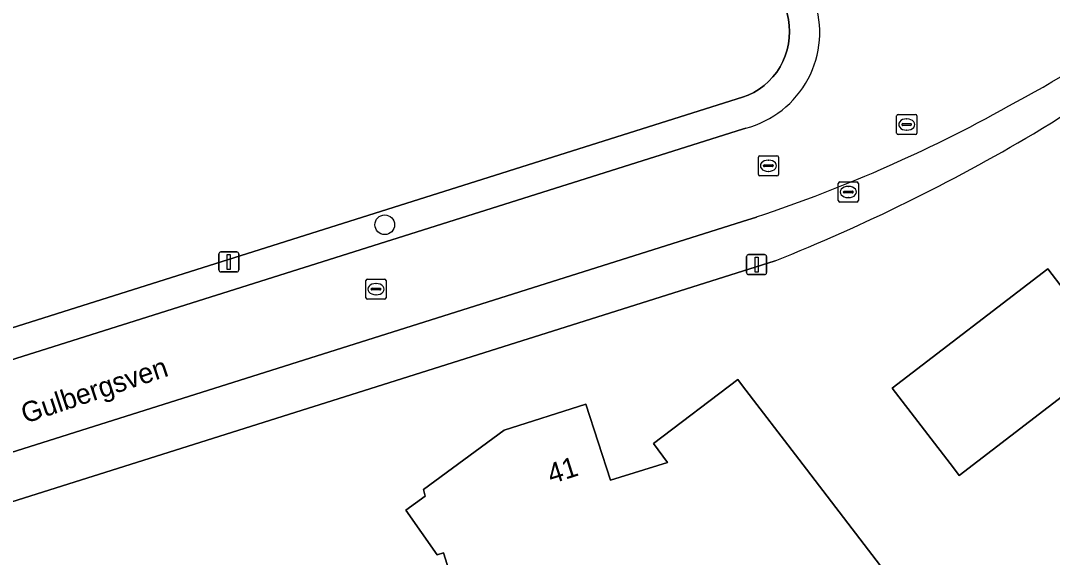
# Model space of a CAD drawing. Extents: x 163426 to 164192, y 380329 to 381641.
# Drawn here: x 163964.1 to 164015.4, y 381284.8 to 381311.5 of the extents above; entities that cross this region are included whole.
import ezdxf

# ---------------------------------------------------------------- set-up
doc = ezdxf.new("R2010")
doc.units = 0
for name, color, linetype in [('IMGEO_Boom', 7, 'Continuous'), ('IMGEO_Brandkraan', 7, 'Continuous'), ('IMGEO_Erf', 7, 'Continuous'), ('IMGEO_Kolk', 7, 'Continuous'), ('IMGEO_Lichtmast', 7, 'Continuous'), ('IMGEO_Openbare_ruimte_label', 7, 'Continuous'), ('IMGEO_Pand', 7, 'Continuous'), ('IMGEO_Pand_nummerreeks', 7, 'Continuous'), ('IMGEO_Rijbaan_lokaal_open', 7, 'Continuous'), ('IMGEO_Rioolput', 7, 'Continuous'), ('IMGEO_Voetpad_open', 7, 'Continuous')]:
    doc.layers.add(name, color=color, linetype=linetype)

msp = doc.modelspace()

# ---------------------------------------------------------------- linework, layer by layer
at = {"layer": 'IMGEO_Boom'}
msp.add_circle((163982.207, 381301.386), 0.489, dxfattribs=at)
at = {"layer": 'IMGEO_Brandkraan'}
for p, q in [((164004.762, 381302.589), (164004.762, 381303.441)), ((164004.837, 381303.515), (164005.689, 381303.515)), ((164005.25, 381303.295), (164005.275, 381303.295)), ((164005.763, 381303.441), (164005.763, 381302.589)), ((164005.021, 381303.009), (164005.021, 381303.021)), ((164005.459, 381302.972), (164005.061, 381302.972)), ((164005.064, 381303.058), (164005.462, 381303.058)), ((164005.273, 381302.735), (164005.248, 381302.735)), ((164005.505, 381303.021), (164005.505, 381303.009)), ((164005.689, 381302.515), (164004.837, 381302.515))]:
    msp.add_line(p, q, dxfattribs=at)
for points in [[(164004.762, 381302.589), (164004.762, 381303.441)], [(164004.837, 381303.515), (164005.689, 381303.515)], [(164005.763, 381303.441), (164005.763, 381302.589)], [(164005.689, 381302.515), (164004.837, 381302.515)]]:
    msp.add_lwpolyline(points, dxfattribs=at)
for centre, radius, start, end in [((164004.839, 381303.439), 0.0765, 91.552, 178.448), ((164004.839, 381303.439), 0.0765, 91.552, 178.448), ((164005.687, 381303.439), 0.0765, 1.552, 88.448), ((164005.687, 381303.439), 0.0765, 1.552, 88.448), ((164004.839, 381302.591), 0.0765, 181.552, 268.448), ((164004.839, 381302.591), 0.0765, 181.552, 268.448), ((164005.061, 381303.018), 0.0403, 85.8775, 175.7526), ((164005.058, 381303.008), 0.0366, 178.938, 274.7102), ((164005.462, 381303.015), 0.043, 264.8664, 352.4533), ((164005.466, 381303.02), 0.0386, 1.7309, 96.639), ((164005.687, 381302.591), 0.0765, 271.552, 358.448), ((164005.687, 381302.591), 0.0765, 271.552, 358.448)]:
    msp.add_arc(centre, radius, start, end, dxfattribs=at)
for centre, major_axis, ratio, start_param, end_param in [((164005.249, 381303.015), (-0.387, 0.002), 0.722429, 4.712389, 7.853982), ((164005.274, 381303.015), (-0.39, 0.002), 0.717154, 1.570796, 4.712389)]:
    msp.add_ellipse(centre, major_axis=major_axis, ratio=ratio, start_param=start_param, end_param=end_param, dxfattribs=at)
at = {"layer": 'IMGEO_Erf'}
for points in [[(163943.388, 381289.852), (163999.73, 381307.65), (164000, 381307.728), (164000.286, 381307.838), (164000.561, 381307.974), (164000.823, 381308.133), (164001.07, 381308.315), (164001.299, 381308.519), (164001.51, 381308.742), (164001.699, 381308.983), (164001.867, 381309.24), (164002.01, 381309.511), (164002.129, 381309.793), (164002.222, 381310.086), (164002.289, 381310.385), (164002.328, 381310.689), (164002.341, 381310.995), (164002.326, 381311.302), (164002.283, 381311.605), (164002.214, 381311.904), (164002.15, 381312.108), (164002.082, 381312.215), (164000, 381319.721), (163984.182, 381376.751)], [(164001.617, 381299.59), (164000, 381299.079), (163946.357, 381282.135), (163946.949, 381280.126), (163950.911, 381264.377), (163953.894, 381250), (163955.908, 381240.291), (163959.527, 381217.462), (163960.076, 381214.403), (163973.754, 381216.166)], [(163986.369, 381281.104), (163985.121, 381285.069), (163984.803, 381284.958), (163983.25, 381287.192), (163984.221, 381287.882), (163984.138, 381288.209), (163988.136, 381291.171), (163992.206, 381292.466), (163993.438, 381288.678), (163996.264, 381289.56), (163995.57, 381290.495), (163999.765, 381293.686), (164000, 381293.379), (164002.803, 381289.716), (164013.143, 381276.204)]]:
    msp.add_lwpolyline(points, dxfattribs=at)
msp.add_lwpolyline([(164021.169, 381302.129), (164027.873, 381293.405), (164030.413, 381290.106), (164026.047, 381286.756), (164023.291, 381290.344), (164021.861, 381292.207), (164019.365, 381290.291), (164016.852, 381293.563), (164010.783, 381288.902), (164010.488, 381289.287), (164007.442, 381293.252), (164015.194, 381299.194), (164016.002, 381298.139)], close=True, dxfattribs=at)
for centre, radius, start, end in [((163987.617, 381350.791), 52.298, 300.9029, 319.1332), ((163967.03, 381386.124), 93.19, 291.7865, 300.60701)]:
    msp.add_arc(centre, radius, start, end, dxfattribs=at)
at = {"layer": 'IMGEO_Kolk'}
for p, q in [((164000.788, 381303.895), (164000.788, 381304.747)), ((164000.863, 381304.821), (164001.715, 381304.821)), ((164001.789, 381304.747), (164001.789, 381303.895)), ((164001.047, 381304.315), (164001.047, 381304.327)), ((164001.485, 381304.278), (164001.087, 381304.278)), ((164001.09, 381304.364), (164001.488, 381304.364)), ((164001.276, 381304.601), (164001.301, 381304.601)), ((164001.531, 381304.327), (164001.531, 381304.315)), ((164001.715, 381303.821), (164000.863, 381303.821)), ((164001.299, 381304.041), (164001.274, 381304.041)), ((163981.268, 381297.758), (163981.268, 381298.61)), ((163981.343, 381298.684), (163982.195, 381298.684)), ((163982.269, 381298.61), (163982.269, 381297.758)), ((163981.527, 381298.178), (163981.527, 381298.19)), ((163981.965, 381298.141), (163981.567, 381298.141)), ((163981.57, 381298.227), (163981.968, 381298.227)), ((163981.756, 381298.464), (163981.781, 381298.464)), ((163982.011, 381298.19), (163982.011, 381298.178)), ((163982.195, 381297.684), (163981.343, 381297.684)), ((163981.779, 381297.904), (163981.754, 381297.904))]:
    msp.add_line(p, q, dxfattribs=at)
for points in [[(164000.788, 381303.895), (164000.788, 381304.747)], [(164000.863, 381304.821), (164001.715, 381304.821)], [(164001.789, 381304.747), (164001.789, 381303.895)], [(164001.715, 381303.821), (164000.863, 381303.821)], [(163981.268, 381297.758), (163981.268, 381298.61)], [(163981.343, 381298.684), (163982.195, 381298.684)], [(163982.269, 381298.61), (163982.269, 381297.758)], [(163982.195, 381297.684), (163981.343, 381297.684)]]:
    msp.add_lwpolyline(points, dxfattribs=at)
for centre, radius, start, end in [((164000.865, 381304.745), 0.0765, 91.552, 178.448), ((164000.865, 381304.745), 0.0765, 91.552, 178.448), ((164001.713, 381304.745), 0.0765, 1.552, 88.448), ((164001.713, 381304.745), 0.0765, 1.552, 88.448), ((164001.087, 381304.324), 0.0403, 85.8775, 175.7526), ((164001.084, 381304.314), 0.0366, 178.938, 274.7102), ((164001.488, 381304.321), 0.043, 264.8664, 352.4533), ((164001.492, 381304.326), 0.0386, 1.7309, 96.639), ((164000.865, 381303.897), 0.0765, 181.552, 268.448), ((164000.865, 381303.897), 0.0765, 181.552, 268.448), ((164001.713, 381303.897), 0.0765, 271.552, 358.448), ((164001.713, 381303.897), 0.0765, 271.552, 358.448), ((163981.345, 381298.608), 0.0765, 91.552, 178.448), ((163981.345, 381298.608), 0.0765, 91.552, 178.448), ((163982.193, 381298.608), 0.0765, 1.552, 88.448), ((163982.193, 381298.608), 0.0765, 1.552, 88.448), ((163981.567, 381298.187), 0.0403, 85.8775, 175.7526), ((163981.564, 381298.177), 0.0366, 178.938, 274.7102), ((163981.968, 381298.184), 0.043, 264.8664, 352.4533), ((163981.972, 381298.189), 0.0386, 1.7309, 96.639), ((163981.345, 381297.76), 0.0765, 181.552, 268.448), ((163981.345, 381297.76), 0.0765, 181.552, 268.448), ((163982.193, 381297.76), 0.0765, 271.552, 358.448), ((163982.193, 381297.76), 0.0765, 271.552, 358.448)]:
    msp.add_arc(centre, radius, start, end, dxfattribs=at)
for centre, major_axis, ratio, start_param, end_param in [((164001.275, 381304.321), (-0.387, 0.002), 0.722429, 4.712389, 7.853982), ((164001.3, 381304.321), (-0.39, 0.002), 0.717154, 1.570796, 4.712389), ((163981.755, 381298.184), (-0.387, 0.002), 0.722429, 4.712389, 7.853982), ((163981.78, 381298.184), (-0.39, 0.002), 0.717154, 1.570796, 4.712389)]:
    msp.add_ellipse(centre, major_axis=major_axis, ratio=ratio, start_param=start_param, end_param=end_param, dxfattribs=at)
at = {"layer": 'IMGEO_Lichtmast'}
for p, q in [((163974.051, 381300.037), (163974.841, 381300.037)), ((163974.841, 381300.037), (163974.051, 381300.037)), ((163973.951, 381299.137), (163973.951, 381299.937)), ((163973.951, 381299.937), (163973.951, 381299.137)), ((163974.941, 381299.937), (163974.941, 381299.137)), ((163974.941, 381299.137), (163974.941, 381299.937)), ((164000.205, 381299.005), (164000.205, 381299.805)), ((164000.205, 381299.805), (164000.205, 381299.005)), ((164000.305, 381299.905), (164001.095, 381299.905)), ((164001.095, 381299.905), (164000.305, 381299.905)), ((164001.195, 381299.805), (164001.195, 381299.005)), ((164001.195, 381299.005), (164001.195, 381299.805)), ((163974.841, 381299.037), (163974.051, 381299.037)), ((163974.051, 381299.037), (163974.841, 381299.037)), ((164001.095, 381298.905), (164000.305, 381298.905)), ((164000.305, 381298.905), (164001.095, 381298.905))]:
    msp.add_line(p, q, dxfattribs=at)
for points in [[(163974.371, 381299.912), (163974.521, 381299.912), (163974.521, 381299.162), (163974.371, 381299.162), (163974.371, 381299.912)], [(164000.625, 381299.78), (164000.775, 381299.78), (164000.775, 381299.03), (164000.625, 381299.03), (164000.625, 381299.78)]]:
    msp.add_lwpolyline(points, dxfattribs=at)
for centre, start, end in [((163974.051, 381299.937), 90, 180), ((163974.051, 381299.937), 90, 180), ((163974.841, 381299.937), 0, 90), ((163974.841, 381299.937), 360, 90), ((164000.305, 381299.805), 90, 180), ((164000.305, 381299.805), 90, 180), ((164001.095, 381299.805), 0, 90), ((164001.095, 381299.805), 360, 90), ((163974.051, 381299.137), 180, 270), ((163974.051, 381299.137), 180, 270), ((163974.841, 381299.137), 270, 0), ((163974.841, 381299.137), 270, 0), ((164000.305, 381299.005), 180, 270), ((164000.305, 381299.005), 180, 270), ((164001.095, 381299.005), 270, 0), ((164001.095, 381299.005), 270, 0)]:
    msp.add_arc(centre, 0.1, start, end, dxfattribs=at)
at = {"layer": 'IMGEO_Pand'}
msp.add_lwpolyline([(164027.873, 381293.405), (164021.169, 381302.129), (164016.002, 381298.139), (164015.194, 381299.194), (164007.442, 381293.252), (164010.488, 381289.287), (164010.783, 381288.902), (164016.852, 381293.563), (164019.365, 381290.291), (164021.861, 381292.207), (164023.291, 381290.344), (164026.047, 381286.756), (164030.413, 381290.106)], close=True, dxfattribs=at)
msp.add_lwpolyline([(164013.143, 381276.204), (164002.803, 381289.716), (164000, 381293.379), (163999.765, 381293.686), (163995.57, 381290.495), (163996.264, 381289.56), (163993.438, 381288.678), (163992.206, 381292.466), (163988.136, 381291.171), (163984.138, 381288.209), (163984.221, 381287.882), (163983.25, 381287.192), (163984.803, 381284.958), (163985.121, 381285.069), (163986.369, 381281.104)], dxfattribs=at)
at = {"layer": 'IMGEO_Rijbaan_lokaal_open'}
for points in [[(164000.161, 381306.194), (164000, 381306.143), (163942.984, 381288.154), (163942.472, 381288.079), (163942.091, 381288.064), (163941.707, 381288.082), (163941.325, 381288.135), (163940.95, 381288.222), (163940.585, 381288.342), (163940.231, 381288.494), (163939.893, 381288.677), (163939.572, 381288.89), (163939.271, 381289.131), (163938.993, 381289.397), (163938.74, 381289.687), (163938.514, 381289.999), (163938.317, 381290.329), (163941.502, 381278.63)], [(163943.979, 381283.856), (164000, 381301.552), (164000.698, 381301.772)]]:
    msp.add_lwpolyline(points, dxfattribs=at)
for centre, radius, start, end in [((163994.396, 381344.012), 41.261, 297.8005, 320.0716), ((163998.917, 381310.961), 4.926, 284.6257, 19.1418), ((163977.336, 381371.896), 73.913, 288.42581, 299.41781)]:
    msp.add_arc(centre, radius, start, end, dxfattribs=at)
at = {"layer": 'IMGEO_Rioolput'}
for p, q in [((164007.668, 381305.948), (164007.668, 381306.8)), ((164007.743, 381306.874), (164008.595, 381306.874)), ((164008.669, 381306.8), (164008.669, 381305.948)), ((164007.927, 381306.368), (164007.927, 381306.38)), ((164008.365, 381306.331), (164007.967, 381306.331)), ((164007.97, 381306.417), (164008.368, 381306.417)), ((164008.156, 381306.654), (164008.181, 381306.654)), ((164008.411, 381306.38), (164008.411, 381306.368)), ((164008.595, 381305.874), (164007.743, 381305.874)), ((164008.179, 381306.094), (164008.154, 381306.094))]:
    msp.add_line(p, q, dxfattribs=at)
for points in [[(164007.668, 381305.948), (164007.668, 381306.8)], [(164007.743, 381306.874), (164008.595, 381306.874)], [(164008.669, 381306.8), (164008.669, 381305.948)], [(164008.595, 381305.874), (164007.743, 381305.874)]]:
    msp.add_lwpolyline(points, dxfattribs=at)
for centre, radius, start, end in [((164007.745, 381306.798), 0.0765, 91.552, 178.448), ((164007.745, 381306.798), 0.0765, 91.552, 178.448), ((164008.593, 381306.798), 0.0765, 1.552, 88.448), ((164008.593, 381306.798), 0.0765, 1.552, 88.448), ((164007.967, 381306.377), 0.0403, 85.8775, 175.7526), ((164007.964, 381306.367), 0.0366, 178.938, 274.7102), ((164008.368, 381306.374), 0.043, 264.8664, 352.4533), ((164008.372, 381306.379), 0.0386, 1.7309, 96.639), ((164007.745, 381305.95), 0.0765, 181.552, 268.448), ((164007.745, 381305.95), 0.0765, 181.552, 268.448), ((164008.593, 381305.95), 0.0765, 271.552, 358.448), ((164008.593, 381305.95), 0.0765, 271.552, 358.448)]:
    msp.add_arc(centre, radius, start, end, dxfattribs=at)
for centre, major_axis, ratio, start_param, end_param in [((164008.155, 381306.374), (-0.387, 0.002), 0.722429, 4.712389, 7.853982), ((164008.18, 381306.374), (-0.39, 0.002), 0.717154, 1.570796, 4.712389)]:
    msp.add_ellipse(centre, major_axis=major_axis, ratio=ratio, start_param=start_param, end_param=end_param, dxfattribs=at)
at = {"layer": 'IMGEO_Voetpad_open'}
for points in [[(163984.182, 381376.751), (164000, 381319.721), (164002.082, 381312.215), (164002.15, 381312.108), (164002.214, 381311.904), (164002.283, 381311.605), (164002.326, 381311.302), (164002.341, 381310.995), (164002.328, 381310.689), (164002.289, 381310.385), (164002.222, 381310.086), (164002.129, 381309.793), (164002.01, 381309.511), (164001.867, 381309.24), (164001.699, 381308.983), (164001.51, 381308.742), (164001.299, 381308.519), (164001.07, 381308.315), (164000.823, 381308.133), (164000.561, 381307.974), (164000.286, 381307.838), (164000, 381307.728), (163999.73, 381307.65), (163943.388, 381289.852)], [(163939.413, 381292.053), (163939.266, 381292.549), (163937.807, 381292.203), (163938.317, 381290.329), (163938.514, 381289.999), (163938.74, 381289.687), (163938.993, 381289.397), (163939.271, 381289.131), (163939.572, 381288.89), (163939.893, 381288.677), (163940.231, 381288.494), (163940.585, 381288.342), (163940.95, 381288.222), (163941.325, 381288.135), (163941.707, 381288.082), (163942.091, 381288.064), (163942.472, 381288.079), (163942.984, 381288.154), (164000, 381306.143), (164000.161, 381306.194)], [(164000.698, 381301.772), (164000, 381301.552), (163943.979, 381283.856), (163943.586, 381283.653), (163943.249, 381283.437), (163942.932, 381283.191), (163942.639, 381282.918), (163942.371, 381282.62), (163942.131, 381282.3), (163941.92, 381281.959), (163941.741, 381281.6), (163941.594, 381281.227), (163941.482, 381280.843), (163941.404, 381280.45), (163941.361, 381280.051), (163941.355, 381279.651), (163941.384, 381279.251), (163941.448, 381278.856), (163941.502, 381278.63), (163941.823, 381277.416), (163943.229, 381277.838), (163943.145, 381278.24)], [(164000, 381299.079), (164001.617, 381299.59)], [(163944.169, 381281.339), (163944.676, 381281.604), (163946.357, 381282.135), (164000, 381299.079)]]:
    msp.add_lwpolyline(points, dxfattribs=at)
for centre, radius, start, end in [((163994.396, 381344.012), 41.261, 297.8005, 320.0716), ((163987.617, 381350.791), 52.298, 300.9029, 319.1332), ((163998.917, 381310.961), 4.926, 284.6257, 19.1418), ((163977.336, 381371.896), 73.913, 288.42581, 299.41781), ((163967.03, 381386.124), 93.19, 291.7865, 300.60701)]:
    msp.add_arc(centre, radius, start, end, dxfattribs=at)

# ---------------------------------------------------------------- texts
at = {"layer": 'IMGEO_Openbare_ruimte_label'}
msp.add_text('Gulbergsven', height=1, rotation=18.4168, dxfattribs=at).set_placement((163964.314, 381291.485))
at = {"layer": 'IMGEO_Pand_nummerreeks'}
msp.add_text('41', height=1, rotation=17.6501, dxfattribs=at).set_placement((163990.485, 381288.477))

doc.saveas('drawing.dxf')
